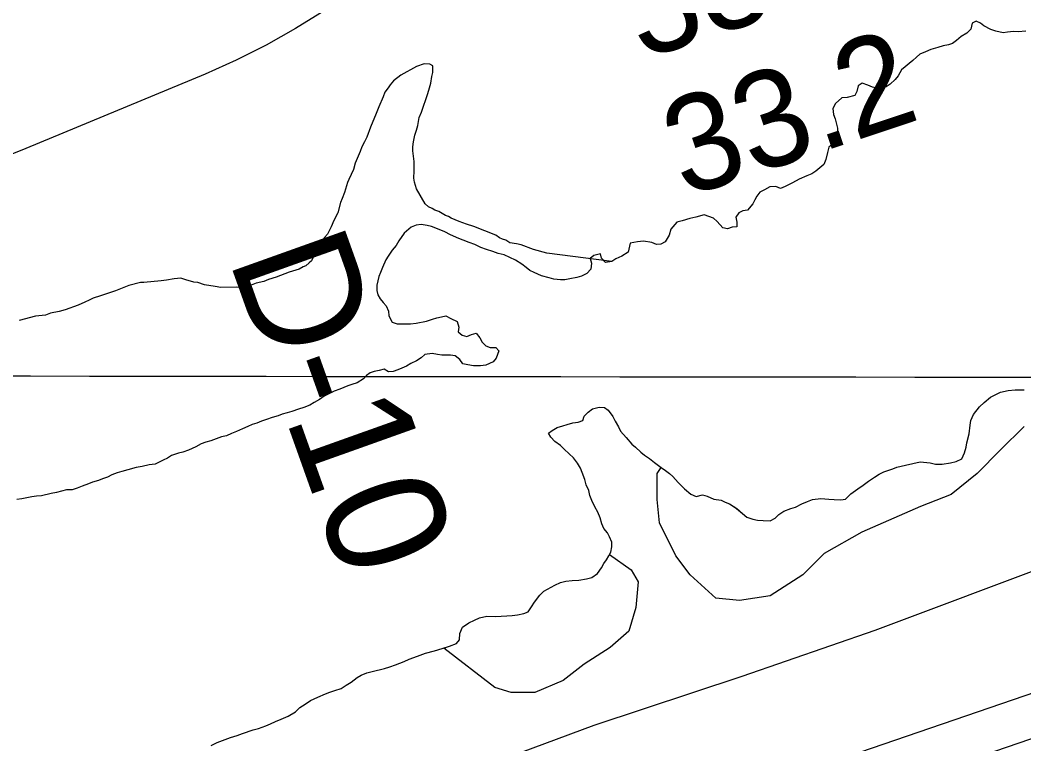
# Model space of a CAD drawing. Extents: x 3187622 to 3225504, y 800805 to 826213.
# Drawn here: x 3221667 to 3222364, y 811991 to 812494 of the extents above; entities that cross this region are included whole.
import ezdxf

# ---------------------------------------------------------------- set-up
doc = ezdxf.new("R2010")
doc.units = 0
for name, color, linetype in [('V-GRID-MAJR', 7, 'Continuous'), ('V-LEVE-TOET', 7, 'Continuous'), ('V-RIVR-RANG', 7, 'Continuous'), ('V-RIVR-RANG-IDEN', 7, 'Continuous'), ('V-SITE-VEGE', 7, 'Continuous'), ('V-SURV-LINE', 7, 'Continuous'), ('V-TOPO-MINR', 7, 'Continuous'), ('V-TOPO-SHOR', 7, 'Continuous')]:
    doc.layers.add(name, color=color, linetype=linetype)

msp = doc.modelspace()

# ---------------------------------------------------------------- linework, layer by layer
at = {"layer": 'V-GRID-MAJR'}
msp.add_spline([(3191808.85, 812309.639), (3197045.574, 812297.071), (3202282.3000000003, 812285.265), (3207519.028, 812274.221), (3212755.758, 812263.939), (3217992.489, 812254.4180000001), (3223229.221, 812245.659), (3223229.222, 812245.659)], degree=3, dxfattribs=at)
at = {"layer": 'V-LEVE-TOET'}
msp.add_lwpolyline([(3223181.929, 812246.306), (3223100.65, 812251.657), (3223026.109, 812254.562), (3222967.565, 812252.432), (3222931.338, 812250.371), (3222867.181, 812239.458), (3222793.244, 812232.969), (3222735.234, 812227.659), (3222692.84, 812221.6730000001), (3222670.953, 812212.549), (3222648.593, 812200.564), (3222639.896, 812197.789), (3222632.465, 812199.343), (3222624.46, 812198.692), (3222608.199, 812197.011), (3222551.995, 812179.8030000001), (3222484.434, 812157.441), (3222389.358, 812118.511), (3222260.483, 812070.162), (3222168.3540000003, 812038.309), (3222065.6750000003, 812004.335), (3221988.949, 811975.835)], dxfattribs=at)
at = {"layer": 'V-SITE-VEGE'}
for points in [[(3222365.4, 812486.106), (3222360.1180000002, 812485.809), (3222356.753, 812486.014), (3222352.674, 812485.492), (3222349.557, 812484.98), (3222344.5, 812486.125), (3222341.123, 812487.29), (3222336.292, 812489.883), (3222333.869, 812491.775), (3222330.971, 812493.188), (3222328.106, 812491.716), (3222327.186, 812487.6240000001), (3222324.336, 812484.712), (3222320.512, 812482.508), (3222317.182, 812479.59), (3222314.56, 812477.644), (3222311.685, 812476.6510000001), (3222308.093, 812475.8910000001), (3222304.259, 812474.889), (3222299.471, 812473.399), (3222295.645, 812471.9180000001), (3222291.8170000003, 812470.193), (3222289.438, 812468.006), (3222287.06, 812465.819), (3222284.441, 812463.63), (3222281.579, 812461.436), (3222279.202, 812459.251), (3222276.842, 812455.1410000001), (3222274.704, 812452.716), (3222271.139, 812449.316), (3222268.5130000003, 812447.606), (3222265.642, 812446.615), (3222262.037, 812446.578), (3222258.9080000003, 812447.264), (3222255.771, 812448.6730000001), (3222251.91, 812450.074), (3222249.049, 812448.118), (3222248.13, 812444.268), (3222246.716, 812441.609), (3222241.447, 812440.112)], [(3222241.447, 812440.112), (3222237.607, 812439.834), (3222233.322, 812435.9450000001), (3222231.436, 812432.559), (3222231.963, 812428.242), (3222232.954, 812425.371), (3222234.705, 812418.9010000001), (3222234.74, 812415.5380000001), (3222233.589, 812410.7220000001), (3222230.98, 812407.572), (3222228.598, 812405.6240000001), (3222227.674, 812402.011), (3222226.525, 812397.194), (3222225.122, 812393.5800000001), (3222219.646, 812388.953), (3222216.781, 812387.241), (3222213.432, 812385.767), (3222208.171, 812383.549), (3222203.395, 812380.856), (3222198.377, 812378.398), (3222195.0270000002, 812376.9230000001), (3222191.8910000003, 812378.3300000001), (3222187.81, 812378.0480000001), (3222183.986, 812376.086), (3222180.881, 812374.372), (3222178.745, 812371.7050000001), (3222177.3340000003, 812369.049), (3222175.921, 812366.3910000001), (3222172.124, 812362.0260000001), (3222169.007, 812361.514), (3222166.14, 812360.042), (3222164.008, 812357.136), (3222164.768, 812353.541), (3222164.8000000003, 812350.4180000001), (3222161.679, 812350.1460000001), (3222158.329, 812348.909), (3222155.199, 812349.5970000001), (3222151.0670000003, 812354.117), (3222148.644, 812356.255), (3222142.131, 812358.588), (3222136.382, 812357.084), (3222132.309, 812356.081), (3222126.798, 812354.582), (3222123.2060000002, 812353.582), (3222118.933, 812348.733), (3222117.776, 812344.637), (3222115.182, 812340.045), (3222112.077, 812338.331), (3222108.958, 812338.056), (3222105.818, 812339.465), (3222100.045, 812340.367), (3222095.963, 812339.84), (3222090.685, 812339.068), (3222089.313, 812332.805), (3222085.023, 812329.877), (3222080.953, 812328.15), (3222078.092, 812326.201), (3222032.999, 812332.095), (3222023.63, 812334.72), (3222015.034, 812337.743), (3222011.911, 812338.4890000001), (3222007.234, 812339.218), (3222004.489, 812341.137), (3222002.144, 812341.888), (3222000.19, 812342.6460000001), (3221997.446, 812344.5650000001), (3221982.201, 812350.631), (3221977.126, 812352.134), (3221972.045, 812354.027), (3221966.5700000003, 812356.304), (3221964.613, 812357.451), (3221962.659, 812358.213), (3221957.961, 812360.885), (3221955.223, 812362.024), (3221953.265, 812363.171), (3221950.92, 812364.314), (3221948.56, 812366.235), (3221942.613, 812376.682), (3221941.005, 812381.337), (3221940.5870000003, 812384.057), (3221940.923, 812389.1190000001), (3221940.8540000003, 812395.736), (3221939.998, 812403.123), (3221939.969, 812405.8470000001), (3221940.321, 812409.351), (3221941.4390000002, 812414.037), (3221942.5700000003, 812417.552), (3221943.315, 812420.675), (3221944.4250000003, 812426.135), (3221945.941, 812430.044), (3221950.475, 812442.937), (3221951.602, 812446.84), (3221952.347, 812449.963), (3221953.076, 812454.643), (3221953.826, 812457.375), (3221953.7770000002, 812462.044), (3221951.819, 812463.191), (3221947.923, 812463.539), (3221942.494, 812461.536), (3221931.6580000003, 812455.583), (3221926.6410000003, 812451.6410000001)], [(3221926.6410000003, 812451.6410000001), (3221924.333, 812448.888), (3221922.799, 812446.926), (3221920.495, 812443.789), (3221919.36, 812440.661), (3221916.321, 812433.622), (3221914.424, 812428.932), (3221910.631, 812419.55), (3221907.9790000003, 812412.5160000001), (3221906.453, 812409.386), (3221904.545, 812405.866), (3221903.412, 812402.736), (3221899.9960000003, 812394.5260000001), (3221898.874, 812390.233), (3221895.4450000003, 812383.1900000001), (3221894.688, 812381.236), (3221892.427, 812374.206), (3221890.913, 812369.909), (3221889.775, 812367.171), (3221887.903, 812360.144), (3221885.236, 812354.6680000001), (3221883.336, 812350.367), (3221880.665, 812345.278), (3221878.742, 812342.92), (3221876.825, 812340.176), (3221875.289, 812338.214), (3221874.142, 812336.256), (3221871.853, 812331.949), (3221869.571, 812326.8640000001), (3221868.031, 812325.291), (3221865.717, 812323.319), (3221863.7770000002, 812322.522), (3221861.0700000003, 812320.937), (3221854.0840000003, 812318.9180000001), (3221845.169, 812315.3200000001), (3221839.738, 812313.706), (3221836.637, 812312.506), (3221831.2, 812311.279), (3221826.551, 812309.284), (3221821.113, 812308.059), (3221817.607, 812308.412), (3221806.71, 812308.297), (3221802.808, 812309.032), (3221795.4050000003, 812310.1240000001), (3221790.715, 812311.6290000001), (3221787.987, 812311.992), (3221782.523, 812313.491), (3221779.006, 812314.621), (3221774.339, 812314.183), (3221768.9, 812313.345), (3221765.4, 812312.919), (3221753.347, 812311.625), (3221751.012, 812311.6020000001), (3221742.861, 812309.569), (3221733.557, 812305.966), (3221723.0840000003, 812302.3520000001), (3221718.042, 812300.742), (3221715.328, 812299.546), (3221712.231, 812297.957), (3221707.58, 812295.962), (3221698.663, 812292.753), (3221694.393, 812291.54), (3221688.569, 812290.311), (3221685.079, 812289.105), (3221678.0810000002, 812288.253), (3221666.821, 812285.411)], [(3222364.2290000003, 812211.826), (3222347.9, 812195.4890000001), (3222331.569, 812179.154), (3222313.606, 812164.452), (3222292.379, 812156.282), (3222251.556, 812138.313), (3222225.429, 812123.61), (3222210.731, 812108.908), (3222187.873, 812094.2050000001), (3222166.644, 812090.939), (3222150.315, 812092.573), (3222132.352, 812108.908), (3222122.554, 812121.976), (3222111.122, 812144.848), (3222109.49, 812161.185), (3222109.49, 812179.154), (3222112.271, 812183.383), (3222115.417, 812181.257), (3222118.0840000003, 812179.121), (3222120.508, 812176.985), (3222124.154, 812172.941), (3222126.341, 812170.561), (3222128.526, 812168.421), (3222132.887, 812164.863), (3222136.507, 812163.221), (3222141.062, 812164.23), (3222144.196, 812163.305), (3222148.779, 812161.429), (3222153.833, 812160.5210000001), (3222156.727, 812159.35), (3222159.623, 812158.181), (3222164.7, 812154.871), (3222168.825, 812151.31), (3222171.733, 812148.9400000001), (3222175.8310000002, 812147.541), (3222179.202, 812146.855), (3222183.0500000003, 812146.417), (3222187.857, 812146.226), (3222191.4390000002, 812148.186), (3222194.056, 812150.615), (3222197.394, 812153.052), (3222202.181, 812154.785), (3222205.5330000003, 812155.782), (3222209.8340000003, 812157.988), (3222213.899, 812159.715), (3222217.248, 812161.191), (3222223.007, 812161.732), (3222228.778, 812161.312), (3222232.382, 812161.109), (3222236.949, 812160.917), (3222240.306, 812161.435), (3222243.872, 812165.074), (3222248.879, 812168.4940000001), (3222252.4590000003, 812170.931), (3222256.27, 812173.856), (3222260.325, 812176.541), (3222263.666, 812178.736), (3222266.775, 812180.213), (3222272.9960000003, 812182.439), (3222275.8680000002, 812183.43), (3222281.858, 812184.936), (3222286.89, 812186.189), (3222292.164, 812187.207), (3222298.897, 812186.558), (3222302.752, 812185.636), (3222307.315, 812185.685), (3222313.072, 812186.466), (3222317.143, 812187.469), (3222320.969, 812189.431), (3222322.847, 812193.535), (3222324.008, 812197.392), (3222324.454, 812200.5210000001), (3222326.0700000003, 812206.784), (3222326.728, 812212.797), (3222327.174, 812215.924), (3222329.052, 812220.0260000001), (3222333.3200000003, 812225.357), (3222336.411, 812228.513), (3222340.937, 812232.165), (3222347.867, 812235.601), (3222353.139, 812236.857), (3222357.937, 812237.147), (3222364.186, 812237.215)]]:
    msp.add_lwpolyline(points, dxfattribs=at)
msp.add_lwpolyline([(3221961.36, 812057.933), (3221965.36, 812059.3150000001), (3221970.146, 812061.046), (3221972.2800000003, 812063.712), (3221972.477, 812068.0380000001), (3221974.3510000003, 812072.38), (3221978.881, 812075.552), (3221982.7090000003, 812077.274), (3221986.293, 812078.995), (3221991.327, 812080.008), (3221997.336, 812079.832), (3222005.255, 812080.3960000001), (3222008.858, 812080.674), (3222012.698, 812080.9550000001), (3222017.011, 812081.962), (3222019.882, 812083.193), (3222022.247, 812086.5800000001), (3222024.375, 812089.726), (3222028.168, 812094.572), (3222030.781, 812097.482), (3222033.409, 812098.952), (3222038.4250000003, 812101.6460000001), (3222042.49, 812103.372), (3222046.082, 812104.3690000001), (3222050.6410000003, 812104.9), (3222055.204, 812105.187), (3222060.477, 812105.963), (3222064.072, 812106.962), (3222068.129, 812109.647), (3222070.967, 812113.762), (3222072.6180000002, 812116.661), (3222074.273, 812119.322), (3222075.928, 812121.982), (3222076.362, 812122.801), (3222091.5270000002, 812112.176), (3222096.428, 812104.009), (3222094.794, 812086.04), (3222089.895, 812069.703), (3222076.833, 812058.267), (3222058.87, 812046.831), (3222044.173, 812035.397), (3222024.578, 812027.2270000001), (3222008.249, 812027.2270000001), (3221996.8170000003, 812030.496)], close=True, dxfattribs=at)
at = {"layer": 'V-SURV-LINE'}
for points in [[(3220487.9573576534, 811381.6272310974), (3222534.8615263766, 812083.4161291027)], [(3222544.5789611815, 812055.0335353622), (3220497.6752922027, 811353.2448086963)]]:
    msp.add_lwpolyline(points, dxfattribs=at)
at = {"layer": 'V-TOPO-MINR'}
msp.add_lwpolyline([(3221652.393020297, 812574.9805243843), (3221672.209883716, 812575.596425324), (3221822.4550330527, 812579.9624850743), (3221841.130508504, 812578.1793434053), (3221858.732647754, 812573.6557738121), (3221874.7247827, 812565.0215623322), (3221889.6435814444, 812553.6469229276), (3221896.668709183, 812540.5879716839), (3221899.007258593, 812527.9782424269), (3221894.315940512, 812516.0423461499), (3221884.9380441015, 812504.5556718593), (3221878.475780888, 812500.279793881), (3221858.575640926, 812487.9236100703), (3221838.253580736, 812476.3614527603), (3221817.2986402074, 812465.9903352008), (3221795.921779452, 812456.4132441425), (3221671.2620753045, 812404.833254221), (3221586.9103530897, 812370.9373627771)], dxfattribs=at)
at = {"layer": 'V-TOPO-SHOR'}
for points in [[(3222365.4, 812486.106), (3222360.1180000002, 812485.809), (3222356.753, 812486.014), (3222352.674, 812485.492), (3222349.557, 812484.978), (3222344.5, 812486.125), (3222341.123, 812487.29), (3222336.292, 812489.883), (3222333.869, 812491.777), (3222330.971, 812493.188), (3222328.106, 812491.718), (3222327.186, 812487.6240000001), (3222324.336, 812484.712), (3222320.514, 812482.508)], [(3222320.514, 812482.508), (3222317.182, 812479.59), (3222314.56, 812477.642), (3222311.687, 812476.6510000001), (3222308.093, 812475.8910000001), (3222304.259, 812474.889), (3222299.471, 812473.399), (3222295.643, 812471.916), (3222291.8170000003, 812470.193), (3222289.438, 812468.006), (3222287.06, 812465.819), (3222284.441, 812463.63), (3222281.579, 812461.436), (3222279.202, 812459.251), (3222276.842, 812455.1410000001), (3222274.704, 812452.716), (3222271.139, 812449.316), (3222268.5130000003, 812447.606), (3222265.642, 812446.615), (3222262.037, 812446.578), (3222258.9080000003, 812447.264), (3222255.771, 812448.6730000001), (3222251.91, 812450.074), (3222249.049, 812448.12), (3222248.13, 812444.268), (3222246.716, 812441.609), (3222241.447, 812440.112), (3222237.607, 812439.834), (3222233.322, 812435.9450000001), (3222231.436, 812432.559), (3222231.963, 812428.242), (3222232.954, 812425.371), (3222234.705, 812418.9010000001), (3222234.74, 812415.5380000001), (3222233.589, 812410.7220000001), (3222230.98, 812407.572), (3222228.598, 812405.6240000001), (3222227.674, 812402.011), (3222226.525, 812397.194), (3222225.122, 812393.578), (3222219.646, 812388.953), (3222216.781, 812387.241), (3222213.432, 812385.767), (3222208.171, 812383.549), (3222203.395, 812380.856), (3222198.377, 812378.4), (3222195.029, 812376.9230000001), (3222191.8910000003, 812378.3300000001), (3222187.81, 812378.0480000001), (3222183.986, 812376.086), (3222180.881, 812374.372), (3222178.747, 812371.7050000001), (3222177.3340000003, 812369.049), (3222175.921, 812366.3910000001), (3222172.124, 812362.0260000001), (3222169.007, 812361.514), (3222166.14, 812360.042), (3222164.008, 812357.138), (3222164.768, 812353.541), (3222164.8000000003, 812350.4180000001), (3222161.679, 812350.1460000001), (3222158.329, 812348.909), (3222155.199, 812349.5970000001), (3222151.0670000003, 812354.117), (3222148.644, 812356.255), (3222142.131, 812358.588), (3222136.382, 812357.084), (3222132.309, 812356.081), (3222126.8000000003, 812354.582), (3222123.2060000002, 812353.582), (3222118.933, 812348.733), (3222117.776, 812344.637), (3222115.182, 812340.045), (3222112.077, 812338.331), (3222108.958, 812338.056), (3222105.818, 812339.465), (3222100.045, 812340.367), (3222095.965, 812339.8420000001), (3222090.687, 812339.066), (3222089.313, 812332.805), (3222085.021, 812329.877), (3222080.953, 812328.152), (3222078.092, 812326.201), (3222073.773, 812325.674), (3222070.861, 812328.525), (3222070.107, 812331.64), (3222065.556, 812330.393), (3222062.935, 812328.441), (3222063.93, 812325.091), (3222063.492, 812321.001), (3222060.643, 812317.849), (3222057.057, 812316.128), (3222053.707, 812315.131), (3222048.9080000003, 812314.361), (3222045.554, 812313.605), (3222042.43, 812313.573), (3222037.861, 812314.005), (3222034.488, 812314.9280000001), (3222029.19, 812316.3150000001), (3222024.119, 812318.664), (3222021.221, 812320.0750000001)], [(3222021.221, 812320.0750000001), (3222018.557, 812322.209), (3222015.653, 812324.341), (3222011.299, 812327.175), (3222007.1950000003, 812329.055), (3222003.33, 812330.936), (3221999.236, 812331.853), (3221995.378, 812333.2540000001), (3221991.04, 812334.6510000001), (3221987.182, 812336.049), (3221983.075, 812338.169), (3221978.975, 812339.568), (3221974.875, 812341.204), (3221971.981, 812342.136), (3221966.19, 812344.7170000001), (3221962.083, 812346.836), (3221958.223, 812348.4770000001), (3221952.914, 812350.582), (3221949.785, 812351.27), (3221945.693, 812351.948), (3221942.336, 812351.432), (3221938.744, 812350.193), (3221933.985, 812346.058), (3221930.198, 812340.733), (3221928.312, 812337.35), (3221925.703, 812334.2000000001), (3221922.862, 812330.086), (3221921.2090000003, 812327.425), (3221918.862, 812322.117), (3221917.457, 812318.738), (3221916.286, 812315.844), (3221914.91, 812309.823), (3221914.947, 812306.218), (3221915.7, 812303.103), (3221917.169, 812300.478), (3221919.36, 812297.858), (3221921.545, 812295.479), (3221923.026, 812291.89), (3221923.3000000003, 812288.532), (3221925.508, 812284.231), (3221929.125, 812283.068), (3221934.409, 812283.123), (3221938.255, 812282.922), (3221942.332, 812283.447), (3221949.525, 812284.964), (3221953.594, 812286.207), (3221956.707, 812287.203), (3221959.822, 812287.954), (3221962.9390000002, 812288.468), (3221966.321, 812286.824), (3221970.666, 812284.706), (3221971.912, 812280.637), (3221971.463, 812277.507), (3221974.132, 812275.134), (3221977.505, 812274.208), (3221980.612, 812275.683), (3221983.966, 812276.438), (3221986.401, 812273.3420000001), (3221988.117, 812270.237), (3221990.544, 812267.859), (3221993.68, 812266.692), (3221997.526, 812266.493), (3221999.7090000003, 812264.353), (3221997.841, 812259.2880000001), (3221995.707, 812256.6240000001), (3221990.686, 812254.41), (3221986.848, 812253.888), (3221982.043, 812253.837), (3221978.193, 812254.5160000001), (3221974.582, 812255.2000000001), (3221972.628, 812258.301), (3221969.237, 812260.908), (3221966.11, 812261.357), (3221960.105, 812261.2930000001), (3221956.9760000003, 812261.74), (3221953.367, 812262.424), (3221948.329, 812261.65), (3221945.71, 812259.458), (3221942.611, 812257.265), (3221938.544, 812255.54), (3221935.443, 812253.585), (3221932.332, 812252.3520000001), (3221929.463, 812251.121), (3221926.352, 812249.886), (3221922.991, 812249.609), (3221920.089, 812251.502), (3221916.495, 812250.742), (3221913.1380000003, 812249.986), (3221910.267, 812248.995), (3221907.883, 812247.047), (3221905.745, 812244.862), (3221901.2090000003, 812242.1730000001), (3221897.6180000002, 812240.934), (3221894.747, 812239.943), (3221889.244, 812237.723), (3221885.416, 812236.24), (3221882.0700000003, 812234.764), (3221878.486, 812232.804), (3221875.148, 812230.606), (3221871.566, 812228.407), (3221868.463, 812226.453)], [(3222060.271, 812171.304), (3222059.271, 812174.8960000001), (3222057.536, 812179.922), (3222056.306, 812182.7930000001), (3222054.346, 812186.375), (3222051.4250000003, 812189.947), (3222048.5130000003, 812192.8), (3222044.874, 812196.126), (3222042.447, 812198.502), (3222038.572, 812201.344), (3222035.6580000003, 812204.437), (3222034.187, 812207.062), (3222036.569, 812209.01), (3222040.151, 812210.97), (3222043.983, 812212.211), (3222047.096, 812213.204), (3222050.928, 812214.206), (3222054.7660000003, 812214.728), (3222057.876, 812215.961), (3222058.806, 812218.855), (3222061.659, 812221.767), (3222064.758, 812223.962), (3222069.31, 812225.212), (3222072.915, 812225.009), (3222075.577, 812223.1140000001), (3222078.75, 812218.584), (3222080.464, 812215.48), (3222082.667, 812211.4180000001), (3222084.14, 812208.551), (3222088.031, 812204.027), (3222091.9220000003, 812199.505), (3222094.589, 812197.371), (3222098.2260000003, 812194.045), (3222100.651, 812191.909), (3222104.278, 812189.546), (3222107.674, 812186.699), (3222112.271, 812183.383), (3222115.417, 812181.255), (3222118.0840000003, 812179.121), (3222120.508, 812176.985), (3222124.154, 812172.941), (3222126.341, 812170.561), (3222128.526, 812168.421), (3222132.887, 812164.863), (3222136.507, 812163.221), (3222141.062, 812164.23), (3222144.196, 812163.3030000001), (3222148.779, 812161.429), (3222153.833, 812160.5210000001), (3222156.727, 812159.35), (3222159.623, 812158.181), (3222164.702, 812154.871), (3222168.825, 812151.31), (3222171.733, 812148.9400000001), (3222175.8310000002, 812147.541), (3222179.202, 812146.855), (3222183.0500000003, 812146.417), (3222187.857, 812146.226), (3222191.4390000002, 812148.186), (3222194.056, 812150.615), (3222197.394, 812153.052), (3222202.181, 812154.785), (3222205.5330000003, 812155.782), (3222209.8340000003, 812157.988), (3222213.899, 812159.715), (3222217.248, 812161.191), (3222223.007, 812161.732), (3222228.778, 812161.312), (3222232.382, 812161.109), (3222236.949, 812160.919), (3222240.306, 812161.435), (3222243.872, 812165.074), (3222248.879, 812168.492), (3222252.4590000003, 812170.931), (3222256.27, 812173.856), (3222260.325, 812176.541), (3222263.666, 812178.736), (3222266.775, 812180.213), (3222272.9960000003, 812182.439), (3222275.8680000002, 812183.43), (3222281.858, 812184.936), (3222286.89, 812186.189), (3222292.164, 812187.207), (3222298.897, 812186.558), (3222302.752, 812185.636), (3222307.315, 812185.685), (3222313.072, 812186.466), (3222317.145, 812187.469), (3222320.969, 812189.431), (3222322.847, 812193.535), (3222324.008, 812197.392), (3222324.454, 812200.5210000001), (3222326.0700000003, 812206.784), (3222326.728, 812212.797), (3222327.174, 812215.924), (3222329.052, 812220.0260000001), (3222333.3200000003, 812225.357), (3222336.411, 812228.513), (3222340.937, 812232.165), (3222347.867, 812235.601), (3222353.139, 812236.857)], [(3222353.139, 812236.857), (3222357.9390000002, 812237.147), (3222364.186, 812237.215)], [(3221868.463, 812226.453), (3221864.396, 812224.968), (3221860.566, 812223.7270000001), (3221856.017, 812222.238), (3221852.665, 812221.241), (3221849.31, 812220.243), (3221846.4390000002, 812219.2540000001), (3221842.367, 812218.009), (3221838.3000000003, 812216.524), (3221834.948, 812215.529), (3221831.599, 812214.05), (3221828.486, 812213.059), (3221825.377, 812211.824), (3221821.791, 812210.104), (3221817.486, 812208.377), (3221814.1380000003, 812206.9), (3221810.554, 812205.18), (3221807.1950000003, 812204.664), (3221803.367, 812203.183), (3221799.779, 812201.7050000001), (3221796.183, 812200.9450000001), (3221793.074, 812199.712), (3221789.251, 812197.75), (3221784.233, 812195.294), (3221780.401, 812194.051), (3221777.286, 812193.2980000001), (3221772.5, 812191.5650000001), (3221769.637, 812189.855), (3221766.768, 812188.382), (3221761.031, 812185.679), (3221756.954, 812185.157), (3221752.161, 812183.903), (3221747.842, 812183.377), (3221742.095, 812181.636), (3221738.024, 812180.633), (3221734.669, 812179.635), (3221731.0810000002, 812178.157), (3221727.974, 812176.682), (3221724.626, 812175.4450000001), (3221721.755, 812174.214), (3221717.681, 812173.211), (3221714.812, 812171.98), (3221710.507, 812170.252), (3221706.915, 812169.012), (3221703.5640000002, 812167.775), (3221699.483, 812167.732), (3221692.534, 812165.9770000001), (3221688.937, 812165.22), (3221682.228, 812163.706), (3221678.867, 812163.432), (3221675.511, 812162.916), (3221668.556, 812161.642), (3221665.199, 812161.126)], [(3221800.091, 811990.304), (3221804.1520000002, 811992.51), (3221813.485, 811995.971), (3221818.035, 811997.22), (3221821.623, 811998.701), (3221829.043, 812001.181), (3221832.877, 812002.182), (3221837.903, 812003.917), (3221841.251, 812005.394), (3221844.596, 812007.11), (3221848.663, 812008.595), (3221853.4450000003, 812010.807), (3221858.4590000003, 812013.743), (3221861.551, 812016.658), (3221865.129, 812019.099), (3221868.946, 812021.54), (3221873.966, 812023.996), (3221879.227, 812026.214), (3221882.338, 812027.449), (3221885.93, 812028.448), (3221890.239, 812029.935), (3221893.58, 812032.13), (3221897.16, 812034.332), (3221901.211, 812037.496), (3221904.074, 812039.208), (3221908.1410000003, 812040.693), (3221911.735, 812041.692), (3221920.361, 812043.706), (3221923.954, 812044.9450000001), (3221928.021, 812046.427), (3221934.003, 812048.654), (3221937.348, 812050.372), (3221943.092, 812052.3520000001), (3221948.8370000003, 812054.337), (3221955.065, 812056.084), (3221960.3340000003, 812057.581), (3221965.36, 812059.3150000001), (3221970.146, 812061.046), (3221972.2800000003, 812063.712), (3221972.477, 812068.0380000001), (3221974.3510000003, 812072.382), (3221978.881, 812075.552), (3221982.7090000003, 812077.274), (3221986.293, 812078.995), (3221991.327, 812080.008), (3221997.336, 812079.832), (3222005.255, 812080.3960000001), (3222008.858, 812080.674), (3222012.698, 812080.9550000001), (3222017.011, 812081.962), (3222019.882, 812083.193), (3222022.247, 812086.5800000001), (3222024.375, 812089.726), (3222028.168, 812094.572), (3222030.781, 812097.482), (3222033.409, 812098.9500000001), (3222038.4250000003, 812101.6460000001), (3222042.49, 812103.372), (3222046.082, 812104.3690000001), (3222050.6410000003, 812104.9), (3222055.204, 812105.187), (3222060.4790000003, 812105.963), (3222064.072, 812106.962), (3222068.129, 812109.647), (3222070.967, 812113.762), (3222072.6180000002, 812116.661), (3222074.273, 812119.322), (3222075.9250000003, 812121.982), (3222077.339, 812124.638), (3222078.021, 812128.2490000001), (3222077.988, 812131.372), (3222076.505, 812135.2000000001), (3222075.035, 812138.067), (3222072.602, 812140.924), (3222071.125, 812144.273), (3222069.882, 812148.3420000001), (3222068.397, 812152.411), (3222066.197, 812155.991), (3222064.2290000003, 812160.294), (3222062.751, 812163.882), (3222061.995, 812167.2390000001), (3222060.271, 812171.304)]]:
    msp.add_lwpolyline(points, dxfattribs=at)

# ---------------------------------------------------------------- texts
at = {"layer": 'V-RIVR-RANG'}
for s, p in [('38.1', (3222098.7513485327, 812465.9846561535)), ('33.2', (3222128.388465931, 812370.4540076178))]:
    msp.add_text(s, height=66.99999999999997, rotation=18.458325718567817, dxfattribs=at).set_placement(p)
at = {"layer": 'V-RIVR-RANG-IDEN'}
msp.add_text('D-10', height=82.999998, rotation=289.6431861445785, dxfattribs=at).set_placement((3221811.7996660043, 812328.4550853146))

doc.saveas('drawing.dxf')
